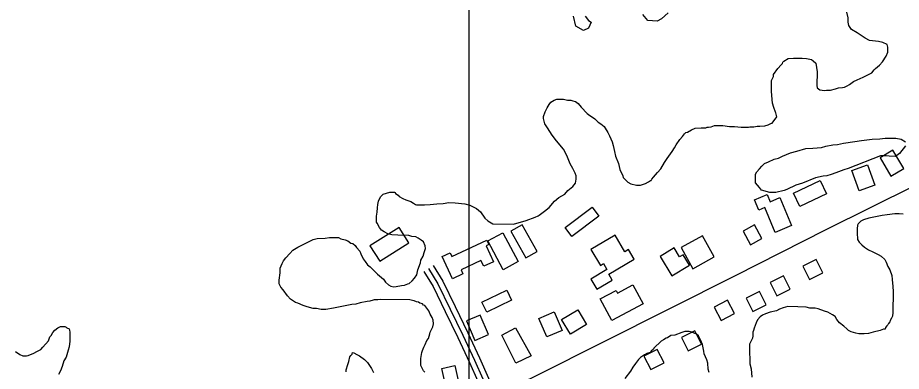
# Model space of a CAD drawing. Extents: x 3245246 to 3283090, y 806824 to 832173.
# Drawn here: x 3263922 to 3266287, y 828165 to 829112 of the extents above; entities that cross this region are included whole.
import ezdxf

# ---------------------------------------------------------------- set-up
doc = ezdxf.new("R2010")
doc.units = 0
for name, color, linetype in [('V-BLDG-OTLN', 7, 'Continuous'), ('V-GRID-MAJR', 7, 'Continuous'), ('V-ROAD-CNTR', 7, 'Continuous'), ('V-SITE-VEGE', 7, 'Continuous')]:
    doc.layers.add(name, color=color, linetype=linetype)

msp = doc.modelspace()

# ---------------------------------------------------------------- linework, layer by layer
at = {"layer": 'V-BLDG-OTLN'}
for points in [[(3266259.2, 828687.5), (3266293.7, 828708), (3266264.8, 828756.7), (3266230.3, 828736.2)], [(3266174.9, 828648.5), (3266155.3, 828702.6), (3266197.2, 828717.8), (3266216.8, 828663.6)], [(3265998.7, 828642.1), (3266069.7, 828676), (3266086.7, 828640.3), (3266015.7, 828606.4)], [(3265962.1, 828629.9), (3265993.6, 828555.1), (3265950, 828536.8), (3265922.1, 828603.2), (3265906.1, 828596.5), (3265894.5, 828624.1), (3265928.3, 828638.3), (3265936.4, 828619.1)], [(3265478, 828580.6), (3265405.6, 828526.1), (3265387.6, 828550), (3265460, 828604.5)], [(3264943, 828550.3), (3264865.3, 828501.2), (3264891.4, 828459.9), (3264969.1, 828509.1)], [(3265221.6, 828436.9), (3265180.3, 828513.8), (3265220.6, 828535.4), (3265261.9, 828458.5)], [(3265312.6, 828485.9), (3265272.4, 828557.2), (3265242.5, 828540.3), (3265282.7, 828469)], [(3265863.7, 828540.2), (3265883.3, 828503.6), (3265914.2, 828520.2), (3265894.6, 828556.8)], [(3265085.9, 828412.7), (3265058.2, 828472), (3265079.7, 828482), (3265084.1, 828472.5), (3265178.2, 828516.4), (3265183.6, 828504.7), (3265175.9, 828501.2), (3265195.9, 828458.4), (3265169.6, 828446.2), (3265162.3, 828461.8), (3265108.9, 828436.8), (3265114, 828425.9)], [(3265521.1, 828529.2), (3265456.7, 828490.8), (3265481.8, 828448.6), (3265490, 828453.5), (3265499.5, 828437.6), (3265456, 828411.7), (3265472.1, 828384.7), (3265513.4, 828409.2), (3265504.2, 828424.6), (3265572.7, 828465.3), (3265557.3, 828491.1), (3265547.3, 828485.2)], [(3265697.7, 828496.4), (3265729, 828439.5), (3265786.4, 828471.1), (3265755.1, 828528)], [(3265641.7, 828472.3), (3265673.1, 828420.3), (3265720.4, 828448.9), (3265703.5, 828476.8), (3265693.9, 828471), (3265679.4, 828495.1)], [(3266059, 828464.5), (3266023.3, 828446.5), (3266041.4, 828410.8), (3266077.1, 828428.8)], [(3265972.2, 828420.6), (3265936.5, 828402.5), (3265954.5, 828366.8), (3265990.2, 828384.9)], [(3265596.1, 828345.1), (3265512.4, 828300.6), (3265481.6, 828358.5), (3265523.9, 828381), (3265527.7, 828374), (3265569, 828396)], [(3265164.8, 828350.3), (3265231.2, 828381.8), (3265243.9, 828355), (3265177.6, 828323.5)], [(3265907.7, 828378.7), (3265872, 828360.6), (3265890.1, 828324.9), (3265925.8, 828343)], [(3265822.5, 828355.1), (3265786.8, 828337), (3265804.8, 828301.3), (3265840.5, 828319.4)], [(3265358.4, 828324.1), (3265379.6, 828274.3), (3265338.3, 828256.7), (3265317.1, 828306.6)], [(3265444.9, 828289.7), (3265401.7, 828264), (3265378.2, 828303.4), (3265421.5, 828329.1)], [(3265182.7, 828263), (3265160.5, 828315.5), (3265123.6, 828300), (3265145.8, 828247.5)], [(3265296.3, 828206.2), (3265255.8, 828186.4), (3265218.4, 828261.6), (3265254.8, 828281)], [(3265734.5, 828273.3), (3265698.8, 828255.2), (3265716.9, 828219.5), (3265752.6, 828237.6)], [(3265634.2, 828223.1), (3265598.5, 828205), (3265616.6, 828169.3), (3265652.3, 828187.4)], [(3265092.5, 828180.5), (3265105.1, 828124), (3265070.2, 828116.2), (3265057.6, 828172.7)]]:
    msp.add_lwpolyline(points, close=True, dxfattribs=at)
at = {"layer": 'V-GRID-MAJR'}
msp.add_spline([(3265123.1, 812206.4), (3265125.8, 818265.2), (3265128.4, 824327.5), (3265131.1, 830389.8), (3265131.1, 830393.2)], degree=3, dxfattribs=at)
at = {"layer": 'V-ROAD-CNTR'}
for points in [[(3263225.2, 827146.8), (3263434.5, 827238), (3263766.1, 827398.3), (3263892.3, 827466.7), (3264036.8, 827542.5), (3264276.3, 827655), (3264584, 827804), (3264779.3, 827895), (3264940.9, 827973.4), (3265139.8, 828069.7), (3265312.4, 828154.4), (3265843.4, 828421), (3266086.6, 828544.7), (3266325.6, 828663.6), (3266499.4, 828751), (3266671.6, 828832.9), (3266888.3, 828938.1), (3267352.5, 829164.8)], [(3265034.7, 828447.9), (3265060.4, 828406), (3265093.5, 828338), (3265127.3, 828268.2), (3265158.8, 828200.6), (3265203.4, 828100.3)], [(3265009.1, 828432.3), (3265034, 828391.5), (3265066.5, 828324.9), (3265100.2, 828255.3), (3265131.5, 828188.1), (3265176, 828088.1)], [(3265021.9, 828440.1), (3265047.2, 828398.8), (3265080, 828331.5), (3265113.7, 828261.8), (3265145.2, 828194.3), (3265189.7, 828094.2)]]:
    msp.add_lwpolyline(points, dxfattribs=at)
at = {"layer": 'V-SITE-VEGE'}
for p, q in [((3266236.4, 828582.5), (3266200.5, 828574.6)), ((3266249.5, 828583.5), (3266236.4, 828582.5)), ((3266269.8, 828586.8), (3266249.5, 828583.5)), ((3266281.7, 828586.6), (3266269.8, 828586.8)), ((3266292.4, 828585.3), (3266281.7, 828586.6)), ((3266171.7, 828559.6), (3266170.5, 828556)), ((3266179, 828566.6), (3266171.7, 828559.6)), ((3266186.2, 828570.1), (3266179, 828566.6)), ((3266200.5, 828574.6), (3266186.2, 828570.1)), ((3266169.1, 828546.5), (3266169, 828535.8)), ((3266169, 828535.8), (3266169.9, 828517.9)), ((3266170.5, 828556), (3266169.1, 828546.5)), ((3266169.9, 828517.9), (3266174.6, 828510.7)), ((3266174.6, 828510.7), (3266181.6, 828503.4)), ((3266181.6, 828503.4), (3266188.7, 828497.4)), ((3266188.7, 828497.4), (3266199.3, 828490.1)), ((3266199.3, 828490.1), (3266211.2, 828485.2)), ((3266211.2, 828485.2), (3266225.4, 828477.8)), ((3266225.4, 828477.8), (3266233.6, 828472.9)), ((3266233.6, 828472.9), (3266243, 828464.5)), ((3266243, 828464.5), (3266246.5, 828457.3)), ((3266246.5, 828457.3), (3266251.1, 828445.3)), ((3266251.1, 828445.3), (3266257, 828436.9)), ((3266257, 828436.9), (3266261.5, 828421.3)), ((3266261.5, 828421.3), (3266262.5, 828410.6)), ((3266262.5, 828410.6), (3266264.7, 828391.5)), ((3266264.7, 828391.5), (3266265.7, 828378.4)), ((3266265.7, 828378.4), (3266264.9, 828322.4)), ((3265936.1, 828323.4), (3265924.2, 828318.8)), ((3265952.9, 828326.8), (3265936.1, 828323.4)), ((3265961.3, 828331.4), (3265952.9, 828326.8)), ((3265970.8, 828334.8), (3265961.3, 828331.4)), ((3265984, 828338.2), (3265970.8, 828334.8)), ((3266010.2, 828337.9), (3265984, 828338.2)), ((3266032.8, 828336.4), (3266010.2, 828337.9)), ((3266042.3, 828333.8), (3266032.8, 828336.4)), ((3266056.6, 828333.6), (3266042.3, 828333.8)), ((3266064.9, 828332.3), (3266056.6, 828333.6)), ((3266081.5, 828326.2), (3266064.9, 828332.3)), ((3266091, 828323.6), (3266081.5, 828326.2)), ((3266102.8, 828316.3), (3266091, 828323.6)), ((3266264.9, 828322.4), (3266263.6, 828312.9)), ((3265902.5, 828302.4), (3265898.8, 828294.2)), ((3265909.7, 828310.7), (3265902.5, 828302.4)), ((3265915.8, 828315.4), (3265909.7, 828310.7)), ((3265924.2, 828318.8), (3265915.8, 828315.4)), ((3266109.9, 828311.5), (3266102.8, 828316.3)), ((3266114.5, 828303.1), (3266109.9, 828311.5)), ((3266121.6, 828294.6), (3266114.5, 828303.1)), ((3266257.4, 828301.1), (3266256.2, 828297.5)), ((3266261.1, 828307), (3266257.4, 828301.1)), ((3266263.6, 828312.9), (3266261.1, 828307)), ((3265893.8, 828279.9), (3265891.4, 828274)), ((3265898.8, 828294.2), (3265893.8, 828279.9)), ((3266133.3, 828286.1), (3266121.6, 828294.6)), ((3266141.6, 828278.9), (3266133.3, 828286.1)), ((3266146.3, 828274), (3266141.6, 828278.9)), ((3266239.2, 828277.5), (3266230.9, 828274)), ((3266244, 828277.4), (3266239.2, 828277.5)), ((3266245.3, 828282.2), (3266244, 828277.4)), ((3266248.9, 828286.9), (3266245.3, 828282.2)), ((3266251.3, 828289.2), (3266248.9, 828286.9)), ((3266252.6, 828292.8), (3266251.3, 828289.2)), ((3266256.2, 828297.5), (3266252.6, 828292.8)), ((3265657.6, 828253.4), (3265650.4, 828248.8)), ((3265661.2, 828254.6), (3265657.6, 828253.4)), ((3265670.8, 828260.4), (3265661.2, 828254.6)), ((3265681.5, 828261.5), (3265670.8, 828260.4)), ((3265699.5, 828268.3), (3265681.5, 828261.5)), ((3265707.9, 828271.8), (3265699.5, 828268.3)), ((3265719.8, 828271.6), (3265707.9, 828271.8)), ((3265726.9, 828269.2), (3265719.8, 828271.6)), ((3265738.8, 828264.2), (3265726.9, 828269.2)), ((3265744.6, 828259.4), (3265738.8, 828264.2)), ((3265750.4, 828247.4), (3265744.6, 828259.4)), ((3265888.7, 828253.8), (3265881.3, 828237.2)), ((3265890, 828259.7), (3265888.7, 828253.8)), ((3265890.1, 828269.3), (3265890, 828259.7)), ((3265891.4, 828274), (3265890.1, 828269.3)), ((3266153.4, 828270.4), (3266146.3, 828274)), ((3266165.2, 828266.6), (3266153.4, 828270.4)), ((3266173.6, 828265.3), (3266165.2, 828266.6)), ((3266187.9, 828265.1), (3266173.6, 828265.3)), ((3266199.8, 828266.1), (3266187.9, 828265.1)), ((3266211.7, 828269.5), (3266199.8, 828266.1)), ((3266230.9, 828274), (3266211.7, 828269.5)), ((3265644.4, 828245.3), (3265625.1, 828226.5)), ((3265650.4, 828248.8), (3265644.4, 828245.3)), ((3265755, 828236.6), (3265750.4, 828247.4)), ((3265758.4, 828218.7), (3265755, 828236.6)), ((3265881.3, 828237.2), (3265881, 828214.6)), ((3265599.8, 828209), (3265589, 828202)), ((3265605.8, 828212.5), (3265599.8, 828209)), ((3265615.4, 828214.7), (3265605.8, 828212.5)), ((3265617.8, 828218.3), (3265615.4, 828214.7)), ((3265623.8, 828224.1), (3265617.8, 828218.3)), ((3265625.1, 828226.5), (3265623.8, 828224.1)), ((3265759.5, 828211.5), (3265758.4, 828218.7)), ((3265766.4, 828195.9), (3265759.5, 828211.5)), ((3265881, 828214.6), (3265882, 828197.9)), ((3265575.7, 828185.5), (3265568.4, 828176.1)), ((3265584.1, 828196.1), (3265575.7, 828185.5)), ((3265589, 828202), (3265584.1, 828196.1)), ((3265769.8, 828186.4), (3265766.4, 828195.9)), ((3265770.8, 828170.9), (3265769.8, 828186.4)), ((3265882, 828197.9), (3265881.8, 828184.8)), ((3265881.8, 828184.8), (3265885.2, 828171.7)), ((3265562.3, 828165.4), (3265547.7, 828145.4)), ((3265568.4, 828176.1), (3265562.3, 828165.4)), ((3265773.1, 828161.3), (3265770.8, 828170.9)), ((3265885.2, 828171.7), (3265887.2, 828149))]:
    msp.add_line(p, q, dxfattribs=at)
for points in [[(3265011.9, 828162.4), (3265008.4, 828166), (3265001.4, 828180.4), (3265001.7, 828199.5), (3265004.3, 828214.9), (3265005.6, 828220.9), (3265009.3, 828229.1), (3265012.9, 828236.2), (3265017.8, 828246.9), (3265021.5, 828252.8), (3265025.2, 828264.7), (3265026.5, 828269.4), (3265033.8, 828283.6), (3265035.1, 828291.9), (3265034.1, 828301.5), (3265031.8, 828308.6), (3265026, 828318.2), (3265022.5, 828326.6), (3265012, 828341.1), (3265008.5, 828342.3), (3265006.1, 828345.9), (3264999, 828347.2), (3264995.5, 828349.6), (3264989.5, 828350.9), (3264983.6, 828353.4), (3264978.8, 828354.6), (3264971.7, 828355.9), (3264893.1, 828357), (3264885.9, 828355.9), (3264876.4, 828356.1), (3264874, 828354.9), (3264864.5, 828352.7), (3264857.3, 828351.6), (3264839.4, 828348.2), (3264827.4, 828344.8), (3264816.7, 828343.8), (3264798.8, 828340.5), (3264767.7, 828333.8), (3264747.4, 828330.5), (3264734.3, 828330.7), (3264722.4, 828333.2), (3264712.9, 828333.3), (3264697.5, 828337.1), (3264686.8, 828340.8), (3264672.6, 828347), (3264665.5, 828349.5), (3264652.5, 828358), (3264644.3, 828366.5), (3264632.6, 828383.3), (3264626.8, 828390.5), (3264622.1, 828398.9), (3264622.2, 828408.5), (3264624.9, 828428.7), (3264625.1, 828440.6), (3264630, 828453.6), (3264633.7, 828460.7), (3264639.8, 828469), (3264650.6, 828480.7), (3264659.1, 828488.9), (3264672.3, 828497.1), (3264680.7, 828501.7), (3264691.5, 828507.5), (3264713.1, 828518), (3264723.9, 828520.2), (3264745.3, 828521.1), (3264757.3, 828523.3), (3264781.1, 828523), (3264787, 828519.3), (3264798.9, 828516.8), (3264806, 828514.3), (3264814.2, 828508.2), (3264819, 828507), (3264826, 828502.1), (3264829.5, 828496.1), (3264837.7, 828486.4), (3264841.2, 828479.3), (3264847, 828466.1), (3264852.8, 828458.8), (3264858.7, 828450.4), (3264865.7, 828444.4), (3264875.1, 828435.9), (3264885.7, 828425), (3264901, 828411.7), (3264906.9, 828403.3), (3264915.1, 828396), (3264921, 828392.4), (3264929.3, 828391.1), (3264935.3, 828392.2), (3264949.6, 828394.4), (3264958, 828395.4), (3264966.4, 828398.9), (3264969.9, 828400), (3264978.4, 828407.1), (3264984.4, 828414.1), (3264990.5, 828423.6), (3264993.1, 828436.6), (3265000.5, 828455.6), (3265001.8, 828462.7), (3265007.9, 828473.4), (3265010.4, 828482.8), (3265014.1, 828493.5), (3265013, 828500.7), (3265008.4, 828511.5), (3265002.5, 828516.3), (3264994.3, 828521.2), (3264988.4, 828524.8), (3264977.7, 828526.2), (3264969.4, 828528.7), (3264939.6, 828529.1), (3264924.1, 828530.5), (3264913.4, 828533), (3264902.8, 828538), (3264895.7, 828542.8), (3264891, 828550), (3264884.1, 828562), (3264882.9, 828564.4), (3264883.1, 828579.9), (3264884.5, 828590.6), (3264885.8, 828602.5), (3264885.9, 828612), (3264888.4, 828620.3), (3264893.4, 828632.2), (3264900.6, 828639.2), (3264918.6, 828644.9), (3264930.5, 828644.8), (3264932.8, 828643.6), (3264934, 828641.2), (3264941.1, 828636.3), (3264943.4, 828632.7), (3264952.9, 828627.8), (3264961.2, 828624.1), (3264974.2, 828619.2), (3264981.3, 828615.5), (3264987.2, 828611.8), (3264989.6, 828610.6), (3265011, 828610.3), (3265026.5, 828611.3), (3265044.4, 828613.4), (3265061.1, 828614.4), (3265076.6, 828616.5), (3265093.3, 828616.3), (3265119.4, 828613.6), (3265132.5, 828609.8), (3265150.2, 828601.2), (3265160.8, 828591.5), (3265172.5, 828574.7), (3265180.7, 828567.4), (3265193.7, 828560.1), (3265249.7, 828559.3), (3265283.2, 828568.4), (3265307.1, 828577.6), (3265315.5, 828581), (3265318, 828583.4), (3265332.4, 828593.9), (3265344.4, 828603.3), (3265359, 828620.9), (3265371, 828630.3), (3265386.6, 828639.6), (3265395.1, 828649), (3265408.4, 828659.6), (3265415.6, 828669), (3265417, 828679.7), (3265417.1, 828688), (3265414.8, 828695.2), (3265407.8, 828708.4), (3265400.9, 828720.4), (3265391.7, 828743.2), (3265383.6, 828760), (3265364.8, 828781.7), (3265353.1, 828797.3), (3265340.3, 828816.5), (3265333.3, 828827.4), (3265329.9, 828841.7), (3265330, 828847.7), (3265333.7, 828859.5), (3265339.8, 828870.2), (3265344.7, 828879.6), (3265349.6, 828885.5), (3265358, 828891.3), (3265365.2, 828893.6), (3265383, 828893.4), (3265393.7, 828890.8), (3265403.2, 828890.7), (3265408, 828889.5), (3265415.1, 828887), (3265422.2, 828882.1), (3265430.4, 828872.5), (3265446.8, 828855.6), (3265453.9, 828849.5), (3265463.3, 828843.4), (3265466.9, 828841), (3265476.3, 828832.5), (3265483.4, 828827.7), (3265491.6, 828820.4), (3265495.1, 828815.6), (3265502.1, 828804.8), (3265506.7, 828795.2), (3265513.7, 828779.6), (3265515.9, 828770), (3265519.3, 828753.3), (3265522.7, 828741.3), (3265530.7, 828721), (3265534.1, 828705.4), (3265542.2, 828688.7), (3265543.3, 828683.9), (3265555, 828671.8), (3265563.3, 828666.9), (3265578.7, 828663.1), (3265589.5, 828663), (3265602.6, 828667.6), (3265611, 828672.2), (3265615.8, 828675.7), (3265618.2, 828675.7), (3265619.5, 828679.2), (3265624.3, 828685.1), (3265635.2, 828696.9), (3265643.7, 828707.5), (3265653.5, 828724), (3265660.7, 828734.7), (3265669.3, 828747.6), (3265674.1, 828753.5), (3265680.2, 828763), (3265685.1, 828771.2), (3265694.8, 828785.4), (3265702.1, 828793.6), (3265706.9, 828800.7), (3265710.6, 828804.2), (3265715.3, 828805.4), (3265726.1, 828811.2), (3265735.7, 828815.8), (3265751.2, 828816.8), (3265764.3, 828816.6), (3265767.9, 828818.9), (3265771.5, 828818.9), (3265778.7, 828820), (3265787.1, 828823.4), (3265809.7, 828823.1), (3265827.5, 828820.5), (3265840.6, 828820.3), (3265858.5, 828818.8), (3265878.7, 828818.6), (3265882.3, 828819.7), (3265893, 828819.6), (3265901.4, 828821.8), (3265908.5, 828821.7), (3265921.7, 828822.7), (3265931.2, 828825), (3265938.4, 828828.5), (3265942, 828829.6), (3265954.1, 828846.1), (3265951.9, 828856.9), (3265950.8, 828859.3), (3265946.2, 828871.2), (3265942.7, 828883.2), (3265939.6, 828914.2), (3265940, 828944), (3265941.3, 828947.5), (3265944.9, 828954.6), (3265945, 828959.4), (3265957.1, 828975.9), (3265965.6, 828985.3), (3265969.2, 828988.8), (3265970.5, 828992.4), (3265972.9, 828995.9), (3265984.9, 829002.9), (3265999.2, 829003.9), (3266021.9, 829003.6), (3266033.7, 829002.2), (3266046.8, 828999.7), (3266051.5, 828996), (3266058.6, 828990), (3266061.9, 828967.3), (3266061.3, 828930.4), (3266062.4, 828924.4), (3266069.5, 828918.3), (3266081.4, 828917), (3266087.4, 828918.1), (3266098.1, 828918), (3266111.2, 828921.3), (3266119.6, 828923.6), (3266130.3, 828924.6), (3266135.1, 828925.8), (3266142.3, 828929.2), (3266148.3, 828932.7), (3266159.2, 828940.9), (3266168.8, 828945.6), (3266185.5, 828952.5), (3266192.7, 828955.9), (3266201.1, 828960.6), (3266208.3, 828964.1), (3266214.4, 828972.3), (3266218, 828975.8), (3266228.9, 828985.2), (3266237.3, 828993.4), (3266247.1, 829008.8), (3266250.8, 829019.5), (3266251, 829032.6), (3266249.9, 829039.7), (3266238.1, 829045.8), (3266226.2, 829048.4), (3266202.4, 829051.1), (3266190.6, 829057.2), (3266169.3, 829071.8), (3266154, 829080.4), (3266147, 829091.2), (3266144.7, 829099.6), (3266144.9, 829111.5), (3266141.5, 829127)], [(3265441.2, 829115.7), (3265450.2, 829104.5), (3265456.9, 829100), (3265450.2, 829084.3), (3265436.7, 829077.6), (3265416.6, 829088.8), (3265409.9, 829115.7)], [(3265663, 829124.7), (3265645.1, 829109), (3265633.9, 829102.2), (3265609.2, 829104.5), (3265595.8, 829120.2)], [(3266298.5, 828768.6), (3266282.7, 828748.6), (3266271.9, 828740.4), (3266255.2, 828740.7), (3266246.9, 828742), (3266231.4, 828742.2), (3266145.2, 828707.6), (3266133.2, 828704.2), (3266111.7, 828696.2), (3266099.7, 828691.6), (3266087.7, 828688.2), (3266078.2, 828687.1), (3266057.9, 828682.7), (3266023.1, 828668.8), (3266005.2, 828663.1), (3265981.2, 828651.6), (3265974, 828649.3), (3265951.3, 828643.6), (3265935.8, 828643.9), (3265913.3, 828650.1), (3265907.4, 828657.4), (3265896.9, 828669.4), (3265897.2, 828693.2), (3265900.9, 828699.1), (3265908.1, 828707.4), (3265914.2, 828714.4), (3265921.4, 828721.5), (3265932.2, 828726.1), (3265946.6, 828733), (3265958.6, 828735.3), (3265969.4, 828741.1), (3265990.9, 828750.3), (3266007.7, 828754.8), (3266031.6, 828761.6), (3266050.7, 828762.6), (3266073.3, 828764.6), (3266085.3, 828768), (3266104.4, 828771.3), (3266116.3, 828772.4), (3266133, 828775.7), (3266162.9, 828780.1), (3266180.8, 828783.4), (3266209.4, 828786.6), (3266229.7, 828787.5), (3266244, 828789.6), (3266272.6, 828789.2), (3266286.8, 828786.7), (3266298.7, 828779.4)], [(3263916.7, 828217.6), (3263928.3, 828209.5), (3263936.5, 828206), (3263945.8, 828206), (3263950.5, 828207.1), (3263965.6, 828213), (3263973.7, 828217.6), (3263984.2, 828223.4), (3263990, 828229.2), (3264005.2, 828246.7), (3264008.6, 828257.2), (3264012.1, 828260.7), (3264016.8, 828268.8), (3264021.5, 828274.6), (3264029.6, 828281.6), (3264036.6, 828285.1), (3264048.2, 828285.1), (3264051.7, 828282.8), (3264054, 828281.6), (3264059.9, 828278.1), (3264061, 828274.6), (3264062.2, 828270), (3264062.2, 828245.5), (3264059.8, 828230.4), (3264057.5, 828221.1), (3264051.7, 828202.5), (3264045.9, 828193.2), (3264041.2, 828178), (3264036.6, 828166.4), (3264031.9, 828155.9)], [(3264801.1, 828163), (3264801.1, 828168.9), (3264806.1, 828183.1), (3264808.6, 828191.4), (3264811.2, 828203.3), (3264813.6, 828206.9), (3264817.2, 828210.4), (3264818.5, 828215.1), (3264822, 828213.9), (3264830.3, 828210.2), (3264837.4, 828206.5), (3264850.4, 828196.8), (3264858.6, 828188.4), (3264869.1, 828172.7), (3264874.9, 828161.9)]]:
    msp.add_lwpolyline(points, dxfattribs=at)

doc.saveas('drawing.dxf')
